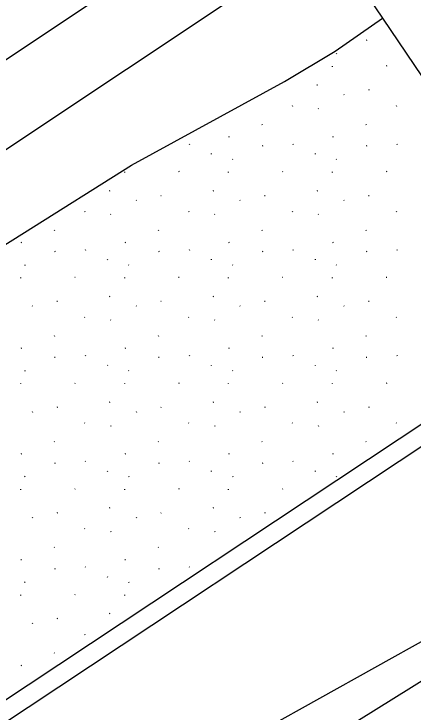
# Model space of a CAD drawing. Extents: x 419396 to 421519, y 4453567 to 4456767.
# Drawn here: x 420898.5 to 420930.5, y 4455019.8 to 4455075.9 of the extents above; entities that cross this region are included whole.
import ezdxf

# ---------------------------------------------------------------- set-up
doc = ezdxf.new("R2010")
doc.units = 0
for name, color, linetype in [('0_DÜZENLEME_1', 7, 'Continuous'), ('0_KADASTRO', 7, 'Continuous'), ('Level 41', 7, 'Continuous'), ('Level 62', 7, 'Continuous')]:
    doc.layers.add(name, color=color, linetype=linetype)

msp = doc.modelspace()

# ---------------------------------------------------------------- linework, layer by layer
at = {"layer": '0_DÜZENLEME_1'}
for points in [[(420917.002, 4455084.985), (420878.94, 4455059.611), (420832.795, 4455037.265)], [(420920.33, 4455079.992), (420881.926, 4455054.39), (420835.41, 4455031.865)]]:
    msp.add_lwpolyline(points, dxfattribs=at)
at = {"layer": '0_KADASTRO'}
msp.add_lwpolyline([(420815.335, 4454933.733), (420821.44, 4454945.63), (420857.72, 4454971.51), (420910.15, 4455007.94), (420919.031, 4455014.756), (420941.72, 4455028.89), (420964.28, 4455044.57), (420996.886, 4455065.718), (420998.28, 4455041.22), (421001.29, 4455023.78), (420999.84, 4455016), (420988.55, 4455008.8), (420981.083, 4454995.989), (420959.673, 4454987.834), (420817.618, 4454932.806)], close=True, dxfattribs=at)
at = {"layer": 'Level 41'}
for p, q in [((420926.783, 4455073.773), (420926.736, 4455073.75)), ((420924.332, 4455072.722), (420924.36, 4455072.678)), ((420924.025, 4455071.634), (420924.033, 4455071.685)), ((420928.392, 4455071.708), (420928.345, 4455071.685)), ((420922.824, 4455070.174), (420922.777, 4455070.151)), ((420926.965, 4455069.779), (420926.918, 4455069.756)), ((420924.939, 4455069.426), (420924.967, 4455069.383)), ((420920.805, 4455068.523), (420920.833, 4455068.479)), ((420922.894, 4455068.303), (420922.922, 4455068.259)), ((420929.137, 4455068.523), (420929.165, 4455068.479)), ((420918.369, 4455067.027), (420918.397, 4455066.983)), ((420926.701, 4455067.027), (420926.729, 4455066.983)), ((420915.747, 4455066.014), (420915.701, 4455065.991)), ((420924.08, 4455066.014), (420924.033, 4455065.991)), ((420912.527, 4455065.448), (420912.555, 4455065.404)), ((420918.45, 4455065.285), (420918.404, 4455065.262)), ((420920.859, 4455065.448), (420920.887, 4455065.404)), ((420926.783, 4455065.285), (420926.736, 4455065.262)), ((420929.191, 4455065.448), (420929.219, 4455065.404)), ((420914.326, 4455064.619), (420914.334, 4455064.67)), ((420922.659, 4455064.619), (420922.666, 4455064.67)), ((420916, 4455064.233), (420916.028, 4455064.189)), ((420924.332, 4455064.233), (420924.36, 4455064.189)), ((420907.361, 4455063.145), (420907.368, 4455063.197)), ((420911.728, 4455063.22), (420911.681, 4455063.197)), ((420915.693, 4455063.145), (420915.701, 4455063.197)), ((420920.06, 4455063.22), (420920.013, 4455063.197)), ((420924.025, 4455063.145), (420924.033, 4455063.197)), ((420928.392, 4455063.22), (420928.345, 4455063.197)), ((420906.159, 4455061.685), (420906.112, 4455061.663)), ((420910.3, 4455061.29), (420910.254, 4455061.268)), ((420914.491, 4455061.685), (420914.445, 4455061.663)), ((420918.633, 4455061.29), (420918.586, 4455061.268)), ((420922.824, 4455061.685), (420922.777, 4455061.663)), ((420926.965, 4455061.29), (420926.918, 4455061.268)), ((420908.275, 4455060.938), (420908.303, 4455060.894)), ((420916.607, 4455060.938), (420916.635, 4455060.894)), ((420924.939, 4455060.938), (420924.967, 4455060.894)), ((420904.14, 4455060.034), (420904.168, 4455059.991)), ((420906.229, 4455059.814), (420906.257, 4455059.77)), ((420912.472, 4455060.034), (420912.5, 4455059.991)), ((420914.561, 4455059.814), (420914.59, 4455059.77)), ((420920.805, 4455060.034), (420920.833, 4455059.991)), ((420922.894, 4455059.814), (420922.922, 4455059.77)), ((420929.137, 4455060.034), (420929.165, 4455059.991)), ((420901.704, 4455058.538), (420901.732, 4455058.495)), ((420910.036, 4455058.538), (420910.064, 4455058.495)), ((420918.369, 4455058.538), (420918.397, 4455058.495)), ((420926.701, 4455058.538), (420926.729, 4455058.495)), ((420899.083, 4455057.525), (420899.036, 4455057.502)), ((420907.415, 4455057.525), (420907.368, 4455057.502)), ((420915.747, 4455057.525), (420915.701, 4455057.502)), ((420924.08, 4455057.525), (420924.033, 4455057.502)), ((420901.786, 4455056.796), (420901.739, 4455056.773)), ((420904.195, 4455056.959), (420904.223, 4455056.915)), ((420910.118, 4455056.796), (420910.071, 4455056.773)), ((420912.527, 4455056.959), (420912.555, 4455056.915)), ((420918.45, 4455056.796), (420918.404, 4455056.773)), ((420920.859, 4455056.959), (420920.887, 4455056.915)), ((420926.783, 4455056.796), (420926.736, 4455056.773)), ((420929.191, 4455056.959), (420929.219, 4455056.915)), ((420899.335, 4455055.744), (420899.363, 4455055.701)), ((420905.994, 4455056.13), (420906.002, 4455056.181)), ((420907.668, 4455055.744), (420907.696, 4455055.701)), ((420914.326, 4455056.13), (420914.334, 4455056.181)), ((420916, 4455055.744), (420916.028, 4455055.701)), ((420922.659, 4455056.13), (420922.666, 4455056.181)), ((420924.332, 4455055.744), (420924.36, 4455055.701)), ((420899.029, 4455054.657), (420899.036, 4455054.708)), ((420903.396, 4455054.731), (420903.349, 4455054.708)), ((420907.361, 4455054.657), (420907.368, 4455054.708)), ((420911.728, 4455054.731), (420911.681, 4455054.708)), ((420915.693, 4455054.657), (420915.701, 4455054.708)), ((420920.06, 4455054.731), (420920.013, 4455054.708)), ((420924.025, 4455054.657), (420924.033, 4455054.708)), ((420928.392, 4455054.731), (420928.345, 4455054.708)), ((420906.159, 4455053.197), (420906.112, 4455053.174)), ((420914.491, 4455053.197), (420914.445, 4455053.174)), ((420922.824, 4455053.197), (420922.777, 4455053.174)), ((420899.943, 4455052.449), (420899.971, 4455052.405)), ((420901.968, 4455052.802), (420901.921, 4455052.779)), ((420908.275, 4455052.449), (420908.303, 4455052.405)), ((420910.3, 4455052.802), (420910.254, 4455052.779)), ((420916.607, 4455052.449), (420916.635, 4455052.405)), ((420918.633, 4455052.802), (420918.586, 4455052.779)), ((420924.939, 4455052.449), (420924.967, 4455052.405)), ((420926.965, 4455052.802), (420926.918, 4455052.779)), ((420904.14, 4455051.545), (420904.168, 4455051.502)), ((420906.229, 4455051.325), (420906.257, 4455051.281)), ((420912.472, 4455051.545), (420912.5, 4455051.502)), ((420914.561, 4455051.325), (420914.59, 4455051.281)), ((420920.805, 4455051.545), (420920.833, 4455051.502)), ((420922.894, 4455051.325), (420922.922, 4455051.281)), ((420929.137, 4455051.545), (420929.165, 4455051.502)), ((420901.704, 4455050.049), (420901.732, 4455050.006)), ((420910.036, 4455050.049), (420910.064, 4455050.006)), ((420918.369, 4455050.049), (420918.397, 4455050.006)), ((420926.701, 4455050.049), (420926.729, 4455050.006)), ((420899.083, 4455049.036), (420899.036, 4455049.013)), ((420907.415, 4455049.036), (420907.368, 4455049.013)), ((420915.747, 4455049.036), (420915.701, 4455049.013)), ((420924.08, 4455049.036), (420924.033, 4455049.013)), ((420904.195, 4455048.47), (420904.223, 4455048.427)), ((420912.527, 4455048.47), (420912.555, 4455048.427)), ((420920.859, 4455048.47), (420920.887, 4455048.427)), ((420929.191, 4455048.47), (420929.219, 4455048.427)), ((420901.786, 4455048.307), (420901.739, 4455048.284)), ((420910.118, 4455048.307), (420910.071, 4455048.284)), ((420918.45, 4455048.307), (420918.404, 4455048.284)), ((420926.783, 4455048.307), (420926.736, 4455048.284)), ((420905.994, 4455047.641), (420906.002, 4455047.692)), ((420914.326, 4455047.641), (420914.334, 4455047.692)), ((420922.659, 4455047.641), (420922.666, 4455047.692)), ((420899.335, 4455047.255), (420899.363, 4455047.212)), ((420907.668, 4455047.255), (420907.696, 4455047.212)), ((420916, 4455047.255), (420916.028, 4455047.212)), ((420924.332, 4455047.255), (420924.36, 4455047.212)), ((420899.029, 4455046.168), (420899.036, 4455046.219)), ((420903.396, 4455046.242), (420903.349, 4455046.219)), ((420907.361, 4455046.168), (420907.368, 4455046.219)), ((420911.728, 4455046.242), (420911.681, 4455046.219)), ((420915.693, 4455046.168), (420915.701, 4455046.219)), ((420920.06, 4455046.242), (420920.013, 4455046.219)), ((420924.025, 4455046.168), (420924.033, 4455046.219)), ((420928.392, 4455046.242), (420928.345, 4455046.219)), ((420906.159, 4455044.708), (420906.112, 4455044.685)), ((420914.491, 4455044.708), (420914.445, 4455044.685)), ((420922.824, 4455044.708), (420922.777, 4455044.685)), ((420899.943, 4455043.96), (420899.971, 4455043.916)), ((420901.968, 4455044.313), (420901.921, 4455044.29)), ((420908.275, 4455043.96), (420908.303, 4455043.916)), ((420910.3, 4455044.313), (420910.254, 4455044.29)), ((420916.607, 4455043.96), (420916.635, 4455043.916)), ((420918.633, 4455044.313), (420918.586, 4455044.29)), ((420924.939, 4455043.96), (420924.967, 4455043.916)), ((420926.965, 4455044.313), (420926.918, 4455044.29)), ((420904.14, 4455043.057), (420904.168, 4455043.013)), ((420906.229, 4455042.836), (420906.257, 4455042.792)), ((420912.472, 4455043.057), (420912.5, 4455043.013)), ((420914.561, 4455042.836), (420914.59, 4455042.792)), ((420920.805, 4455043.057), (420920.833, 4455043.013)), ((420922.894, 4455042.836), (420922.922, 4455042.792)), ((420929.137, 4455043.057), (420929.165, 4455043.013)), ((420901.704, 4455041.561), (420901.732, 4455041.517)), ((420910.036, 4455041.561), (420910.064, 4455041.517)), ((420918.369, 4455041.561), (420918.397, 4455041.517)), ((420926.701, 4455041.561), (420926.729, 4455041.517)), ((420899.083, 4455040.547), (420899.036, 4455040.524)), ((420907.415, 4455040.547), (420907.368, 4455040.524)), ((420915.747, 4455040.547), (420915.701, 4455040.524)), ((420924.08, 4455040.547), (420924.033, 4455040.524)), ((420904.195, 4455039.981), (420904.223, 4455039.938)), ((420912.527, 4455039.981), (420912.555, 4455039.938)), ((420920.859, 4455039.981), (420920.887, 4455039.938)), ((420901.786, 4455039.818), (420901.739, 4455039.795)), ((420910.118, 4455039.818), (420910.071, 4455039.795)), ((420918.45, 4455039.818), (420918.404, 4455039.795)), ((420905.994, 4455039.152), (420906.002, 4455039.204)), ((420914.326, 4455039.152), (420914.334, 4455039.204)), ((420922.659, 4455039.152), (420922.666, 4455039.204)), ((420899.335, 4455038.767), (420899.363, 4455038.723)), ((420907.668, 4455038.767), (420907.696, 4455038.723)), ((420916, 4455038.767), (420916.028, 4455038.723)), ((420924.332, 4455038.767), (420924.36, 4455038.723)), ((420903.396, 4455037.753), (420903.349, 4455037.73)), ((420911.728, 4455037.753), (420911.681, 4455037.73)), ((420920.06, 4455037.753), (420920.013, 4455037.73)), ((420899.029, 4455037.679), (420899.036, 4455037.73)), ((420907.361, 4455037.679), (420907.368, 4455037.73)), ((420915.693, 4455037.679), (420915.701, 4455037.73)), ((420906.159, 4455036.219), (420906.112, 4455036.196)), ((420914.491, 4455036.219), (420914.445, 4455036.196)), ((420901.968, 4455035.824), (420901.921, 4455035.801)), ((420910.3, 4455035.824), (420910.254, 4455035.801)), ((420918.633, 4455035.824), (420918.586, 4455035.801)), ((420899.943, 4455035.471), (420899.971, 4455035.427)), ((420908.275, 4455035.471), (420908.303, 4455035.427)), ((420916.607, 4455035.471), (420916.635, 4455035.427)), ((420904.14, 4455034.568), (420904.168, 4455034.524)), ((420912.472, 4455034.568), (420912.5, 4455034.524)), ((420906.229, 4455034.347), (420906.257, 4455034.304)), ((420914.561, 4455034.347), (420914.59, 4455034.304)), ((420901.704, 4455033.072), (420901.732, 4455033.028)), ((420910.036, 4455033.072), (420910.064, 4455033.028)), ((420899.083, 4455032.058), (420899.036, 4455032.035)), ((420907.415, 4455032.058), (420907.368, 4455032.035)), ((420901.786, 4455031.329), (420901.739, 4455031.306)), ((420904.195, 4455031.493), (420904.223, 4455031.449)), ((420910.118, 4455031.329), (420910.071, 4455031.306)), ((420912.527, 4455031.493), (420912.555, 4455031.449)), ((420905.994, 4455030.664), (420906.002, 4455030.715)), ((420899.335, 4455030.278), (420899.363, 4455030.234)), ((420907.668, 4455030.278), (420907.696, 4455030.234)), ((420899.029, 4455029.19), (420899.036, 4455029.241)), ((420903.396, 4455029.264), (420903.349, 4455029.241)), ((420907.361, 4455029.19), (420907.368, 4455029.241)), ((420906.159, 4455027.73), (420906.112, 4455027.707)), ((420901.968, 4455027.335), (420901.921, 4455027.312)), ((420899.943, 4455026.982), (420899.971, 4455026.939)), ((420904.14, 4455026.079), (420904.168, 4455026.035)), ((420901.704, 4455024.583), (420901.732, 4455024.539)), ((420899.083, 4455023.57), (420899.036, 4455023.547))]:
    msp.add_line(p, q, dxfattribs=at)
at = {"layer": 'Level 62'}
for p, q in [((420915.885, 4455093.554), (420928.05, 4455075.535)), ((420928.05, 4455075.535), (420944.215, 4455051.592)), ((420944.215, 4455051.592), (420782.747, 4454944.442)), ((420945.055, 4455050.348), (420783.576, 4454943.192)), ((420902.303, 4455009.377), (420953.432, 4455037.941))]:
    msp.add_line(p, q, dxfattribs=at)
msp.add_lwpolyline([(420841.149, 4455031.011), (420843.554, 4455031.748), (420845.488, 4455032.283), (420848.202, 4455033.463), (420851.987, 4455035.536), (420854.551, 4455037.107), (420863.521, 4455042.075), (420866.66, 4455043.462), (420871.007, 4455044.838), (420874.739, 4455045.722), (420877.84, 4455047.021), (420880.345, 4455048.233), (420882.754, 4455049.212), (420885.461, 4455050.12), (420887.944, 4455051.259), (420890.234, 4455052.626), (420899.311, 4455058.341), (420907.908, 4455063.748), (420920.197, 4455070.451), (420924.238, 4455072.881), (420928.05, 4455075.535)], dxfattribs=at)

doc.saveas('drawing.dxf')
